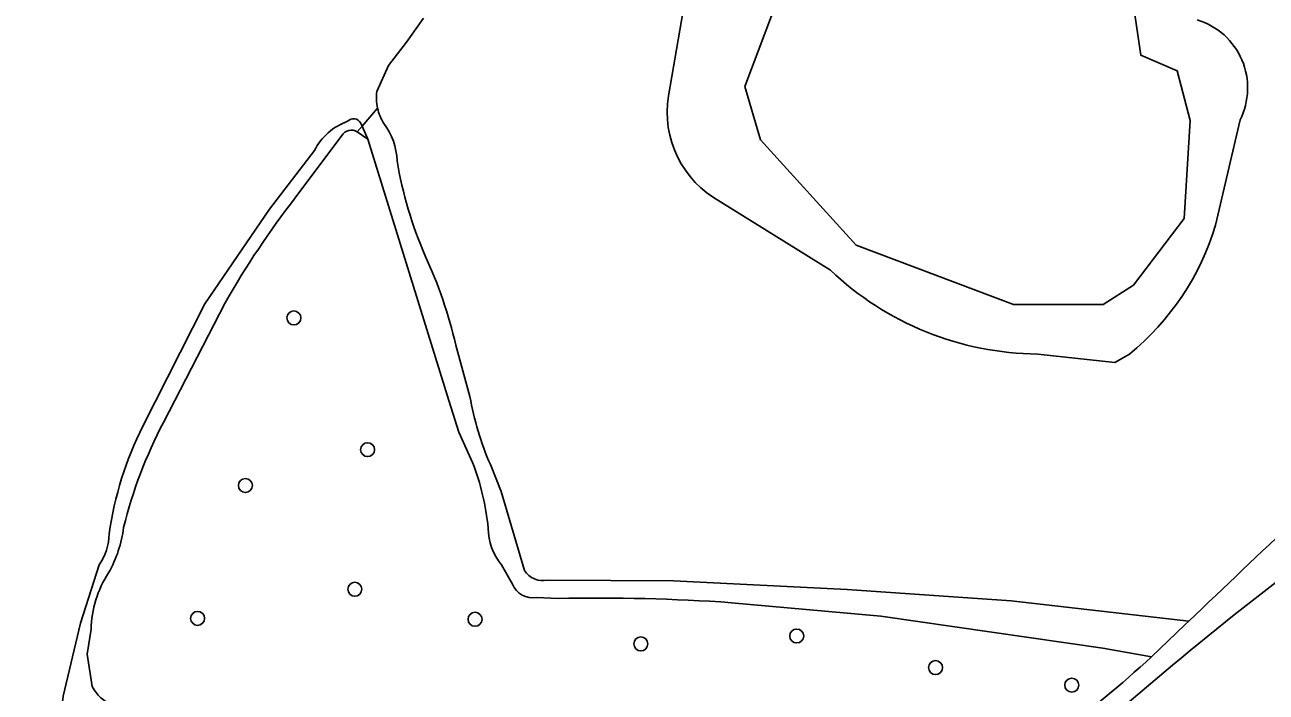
# Model space of a CAD drawing. Extents: x 160203 to 161526, y 379529 to 381797.
# Drawn here: x 160572.9 to 160660, y 380884.7 to 380931.5 of the extents above; entities that cross this region are included whole.
import ezdxf

# ---------------------------------------------------------------- set-up
doc = ezdxf.new("R2010")
doc.units = 0
for name, color, linetype in [('IMGEO_Boom', 7, 'Continuous'), ('IMGEO_Loofbos', 7, 'Continuous'), ('IMGEO_Meer_plas_ven_vijver', 7, 'Continuous'), ('IMGEO_Oever', 7, 'Continuous'), ('IMGEO_Voetpad_onverhard', 7, 'Continuous'), ('IMGEO_Waterloop', 7, 'Continuous')]:
    doc.layers.add(name, color=color, linetype=linetype)

msp = doc.modelspace()

# ---------------------------------------------------------------- linework, layer by layer
at = {"layer": 'IMGEO_Boom'}
for centre in [(160591.787, 380910.963), (160596.955, 380901.725), (160588.381, 380899.21), (160596.056, 380891.935), (160585.031, 380889.894), (160604.491, 380889.829), (160627.053, 380888.657), (160616.124, 380888.102), (160636.795, 380886.441), (160646.345, 380885.214)]:
    msp.add_circle(centre, 0.489, dxfattribs=at)
at = {"layer": 'IMGEO_Loofbos'}
for points in [[(160618.057, 380926.55), (160619.76, 380936.445)], [(160658.148, 380924.85), (160656.439, 380917.478)], [(160596.228, 380924.02), (160596.975, 380923.49)], [(160591.873, 380919.388), (160595.157, 380923.76)], [(160629.416, 380914.307), (160621.701, 380919.116)], [(160582.642, 380903.64), (160586.956, 380912.031)], [(160650.387, 380908.416), (160649.373, 380907.84), (160643.96, 380908.424)], [(160577.645, 380885.109), (160577.293, 380887.381), (160577.557, 380889.127)]]:
    msp.add_lwpolyline(points, dxfattribs=at)
for centre, radius, start, end in [((160653.702, 380927.097), 4.982, 333.18738, 73.13487), ((160625.127, 380925.405), 7.162, 170.80273, 241.42363), ((160595.821, 380923.359), 0.776, 58.41321, 148.87752), ((160644.144, 380879.132), 65.976, 142.39828, 150.0887), ((160638.492, 380922.912), 18.752, 309.3715, 343.15504), ((160644.191, 380929.915), 21.492, 226.57001, 269.38365), ((160611.324, 380888.525), 32.421, 152.21198, 166.17036), ((160571.171, 380897.375), 8.741, 330.61742, 352.7716), ((160585.092, 380888.955), 7.537, 146.7639, 178.69128), ((160580.131, 380886.384), 2.794, 207.1486, 247.4797)]:
    msp.add_arc(centre, radius, start, end, dxfattribs=at)
at = {"layer": 'IMGEO_Meer_plas_ven_vijver'}
msp.add_lwpolyline([(160623.409, 380927.19), (160626.297, 380934.834), (160631.732, 380939.335), (160635.554, 380942.222), (160642.178, 380946.638), (160646.764, 380950.375), (160650.161, 380950.8), (160653.303, 380949.186), (160654.662, 380946.044), (160653.218, 380942.137), (160650.756, 380934.154), (160650.671, 380932.88), (160651.18, 380929.399), (160653.728, 380928.294), (160654.662, 380924.813), (160654.238, 380917.934), (160650.671, 380913.263), (160648.547, 380911.904), (160642.263, 380911.904), (160631.223, 380916.065), (160624.514, 380923.454), (160623.409, 380927.19)], dxfattribs=at)
at = {"layer": 'IMGEO_Oever'}
msp.add_lwpolyline([(160596.228, 380924.02), (160596.564, 380924.412)], dxfattribs=at)
at = {"layer": 'IMGEO_Voetpad_onverhard'}
msp.add_lwpolyline([(160654.565, 380889.699), (160654.296, 380889.457), (160651.928, 380887.189)], dxfattribs=at)
for centre, radius, start, end in [((161214.888, 380306.993), 808.398, 133.141872, 133.87814), ((160812.961, 380695.255), 249.144, 127.43388, 133.30238), ((160596.987, 380946.953), 81.18, 300.47318, 312.59269)]:
    msp.add_arc(centre, radius, start, end, dxfattribs=at)
at = {"layer": 'IMGEO_Waterloop'}
for points in [[(160597.6, 380926.848), (160598.425, 380928.671), (160599.694, 380930.301), (160600.88, 380931.98)], [(160596.564, 380924.412), (160597.651, 380925.679)], [(160596.463, 380924.638), (160596.564, 380924.412)], [(160596.975, 380923.49), (160596.564, 380924.412)], [(160596.975, 380923.49), (160602.642, 380905.167), (160603.364, 380902.947), (160604.316, 380900.816)], [(160581.19, 380903.371), (160585.536, 380911.952), (160590.078, 380918.602), (160593.219, 380922.705)], [(160603.133, 380909.062), (160604.133, 380905.455)], [(160605.564, 380900.675), (160606.332, 380898.786), (160607.953, 380893.25)], [(160572.912, 380860.216), (160573.304, 380866.164), (160573.421, 380867.396), (160573.462, 380867.718), (160573.751, 380869.976), (160574.17, 380873.257), (160575.114, 380880.632), (160575.549, 380884.041), (160575.601, 380884.444), (160576.821, 380889.553), (160578.133, 380893.651)], [(160606.357, 380893.653), (160607.116, 380892.287)], [(160609.586, 380892.578), (160618.411, 380892.526), (160630.6, 380891.928), (160642.097, 380891.115), (160654.565, 380889.699)], [(160608.807, 380891.364), (160610.316, 380891.292)], [(160622.486, 380890.994), (160632.963, 380890.05), (160648.526, 380887.794), (160651.928, 380887.189)]]:
    msp.add_lwpolyline(points, dxfattribs=at)
for centre, radius, start, end in [((160600.982, 380926.41), 3.41, 172.61951, 192.37661), ((160601.005, 380926.412), 3.433, 192.32457, 211.95103), ((160597.025, 380920.723), 4.291, 110.03867, 152.49967), ((160595.968, 380924.381), 0.557, 27.417, 137.89826), ((160594.518, 380921.854), 4.504, 1.70437, 37.4835), ((160627.94, 380926.901), 29.334, 189.64219, 203.24117), ((160573.049, 380902.25), 30.846, 12.75748, 25.08105), ((160625.42, 380909.223), 21.618, 190.03919, 203.29331), ((160602.899, 380892.44), 24.306, 153.2736, 171.99673), ((160588.242, 380894.562), 17.248, 5.54602, 21.25923), ((160609.426, 380896.245), 4.017, 180.22873, 220.17976), ((160574.715, 380895.946), 4.117, 326.12519, 358.30703), ((160609.248, 380894.076), 1.536, 212.54612, 282.71832), ((160608.533, 380892.873), 1.533, 202.45335, 280.2925), ((160613.019, 380753.042), 138.277, 86.07439, 91.12024)]:
    msp.add_arc(centre, radius, start, end, dxfattribs=at)

doc.saveas('drawing.dxf')
